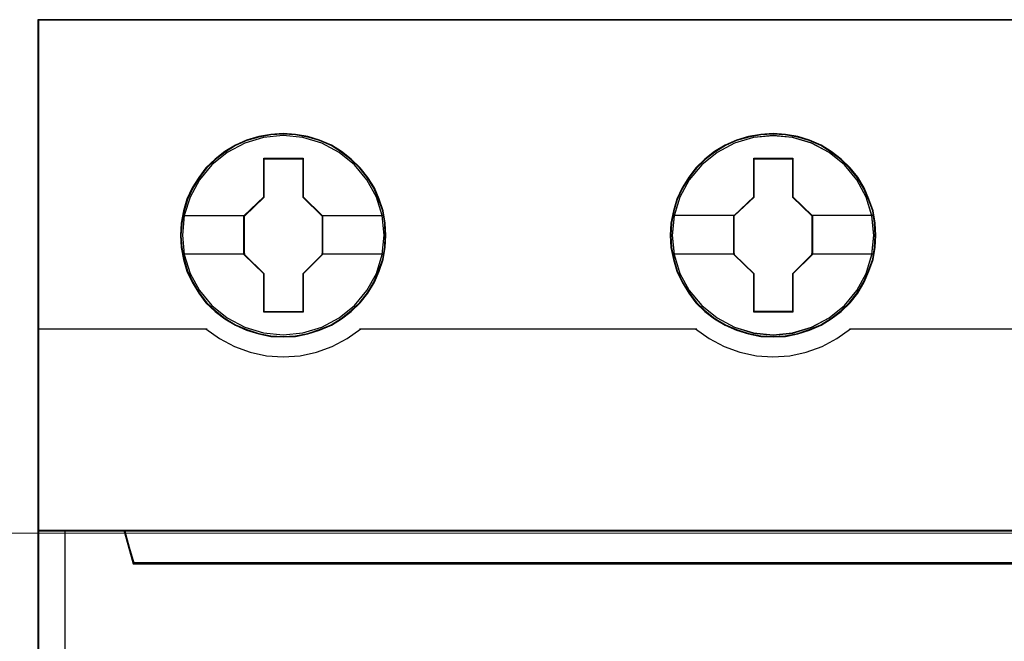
# Model space of a CAD drawing. Header units: millimetres. Extents: x -1290 to 1795, y -4192 to -1311.
# Tile 448 of 656: x 1438.55 to 1445.79, y -3621.21 to -3616.65. Entities that reach past the tile are written whole.
import ezdxf

# ---------------------------------------------------------------- set-up
doc = ezdxf.new("R2010")
doc.units = ezdxf.units.MM
doc.layers.add('45', color=7, linetype='Continuous')
doc.layers.add('Aparatura', color=7, linetype='Continuous', lineweight=13)

# ---------------------------------------------------------------- blocks, each defined once
blk = doc.blocks.new('*U188')
at = {"layer": '45', "color": 7}
for points in [[(261.640307, -83.678926), (189.606181, -83.678926), (189.606181, -165.701694), (261.640307, -165.701694), (261.640307, -83.678926)], [(261.618819, -83.70047), (189.627669, -83.70047), (189.627669, -165.68015), (261.618819, -165.68015), (261.618819, -83.70047)], [(202.396769, -91.600121), (202.374373, -91.152223), (202.301587, -90.698796), (202.150417, -90.273017), (201.971251, -89.858297), (201.736096, -89.471225), (201.45615, -89.122861), (201.125814, -88.802144), (200.761884, -88.525664), (200.392355, -88.282361), (199.961238, -88.099885), (199.530121, -87.972704), (199.076608, -87.88976), (198.623095, -87.862112), (198.169582, -87.88976), (197.727268, -87.972704), (197.279354, -88.099885), (196.865033, -88.282361), (196.478708, -88.525664), (196.120377, -88.802144), (195.784441, -89.122861), (195.521292, -89.471225), (195.280538, -89.858297), (195.078977, -90.273017), (194.9614, -90.698796), (194.871817, -91.152223), (194.843822, -91.600121), (194.871817, -92.048019), (194.9614, -92.484857), (195.078977, -92.916166), (195.280538, -93.325356), (195.521292, -93.717958), (195.784441, -94.077381), (196.120377, -94.392569), (196.478708, -94.669049), (196.865033, -94.901292), (197.279354, -95.083769), (197.727268, -95.222009), (198.169582, -95.310482), (198.623095, -95.332601), (199.076608, -95.310482), (199.530121, -95.222009), (199.961238, -95.083769), (200.392355, -94.901292), (200.761884, -94.669049), (201.125814, -94.392569), (201.45615, -94.077381), (201.736096, -93.717958), (201.971251, -93.325356), (202.150417, -92.916166), (202.301587, -92.484857), (202.374373, -92.048019), (202.396769, -91.600121)], [(202.396769, -91.600121), (202.374373, -91.152223), (202.301587, -90.698796), (202.150417, -90.273017), (201.971251, -89.858297), (201.736096, -89.471225), (201.45615, -89.122861), (201.125814, -88.802144), (200.761884, -88.525664), (200.392355, -88.282361), (199.961238, -88.099885), (199.530121, -87.972704), (199.076608, -87.88976), (198.623095, -87.862112), (198.169582, -87.88976), (197.727268, -87.972704), (197.279354, -88.099885), (196.865033, -88.282361), (196.478708, -88.525664), (196.120377, -88.802144), (195.784441, -89.122861), (195.521292, -89.471225), (195.280538, -89.858297), (195.078977, -90.273017), (194.9614, -90.698796), (194.871817, -91.152223), (194.843822, -91.600121), (194.871817, -92.048019), (194.9614, -92.484857), (195.078977, -92.916166), (195.280538, -93.325356), (195.521292, -93.717958), (195.784441, -94.077381), (196.120377, -94.392569), (196.478708, -94.669049), (196.865033, -94.901292), (197.279354, -95.083769), (197.727268, -95.222009), (198.169582, -95.310482), (198.623095, -95.332601), (199.076608, -95.310482), (199.530121, -95.222009), (199.961238, -95.083769), (200.392355, -94.901292), (200.761884, -94.669049), (201.125814, -94.392569), (201.45615, -94.077381), (201.736096, -93.717958), (201.971251, -93.325356), (202.150417, -92.916166), (202.301587, -92.484857), (202.374373, -92.048019), (202.396769, -91.600121)], [(220.401719, -91.600121), (220.373725, -91.152223), (220.30654, -90.698796), (220.149775, -90.273017), (219.970615, -89.858297), (219.735467, -89.465696), (219.45553, -89.122861), (219.125203, -88.802144), (218.761284, -88.525664), (218.391766, -88.282361), (217.960662, -88.099885), (217.535157, -87.972704), (217.076059, -87.88976), (216.62256, -87.862112), (216.169061, -87.88976), (215.726759, -87.972704), (215.278859, -88.099885), (214.87015, -88.282361), (214.478237, -88.525664), (214.119917, -88.802144), (213.78959, -89.122861), (213.526449, -89.465696), (213.280103, -89.858297), (213.084147, -90.273017), (212.960974, -90.698796), (212.871394, -91.152223), (212.843401, -91.600121), (212.871394, -92.048019), (212.960974, -92.484857), (213.084147, -92.910636), (213.280103, -93.325356), (213.526449, -93.717958), (213.78959, -94.077381), (214.119917, -94.392569), (214.478237, -94.669049), (214.87015, -94.901292), (215.278859, -95.083769), (215.726759, -95.222009), (216.169061, -95.310482), (216.62256, -95.332601), (217.076059, -95.310482), (217.535157, -95.222009), (217.960662, -95.083769), (218.391766, -94.901292), (218.761284, -94.669049), (219.125203, -94.392569), (219.45553, -94.077381), (219.735467, -93.717958), (219.970615, -93.325356), (220.149775, -92.910636), (220.30654, -92.484857), (220.373725, -92.048019), (220.401719, -91.600121)], [(220.401719, -91.600121), (220.373725, -91.152223), (220.30654, -90.698796), (220.149775, -90.273017), (219.970615, -89.858297), (219.735467, -89.465696), (219.45553, -89.122861), (219.125203, -88.802144), (218.761284, -88.525664), (218.391766, -88.282361), (217.960662, -88.099885), (217.535157, -87.972704), (217.076059, -87.88976), (216.62256, -87.862112), (216.169061, -87.88976), (215.726759, -87.972704), (215.278859, -88.099885), (214.87015, -88.282361), (214.478237, -88.525664), (214.119917, -88.802144), (213.78959, -89.122861), (213.526449, -89.465696), (213.280103, -89.858297), (213.084147, -90.273017), (212.960974, -90.698796), (212.871394, -91.152223), (212.843401, -91.600121), (212.871394, -92.048019), (212.960974, -92.484857), (213.084147, -92.910636), (213.280103, -93.325356), (213.526449, -93.717958), (213.78959, -94.077381), (214.119917, -94.392569), (214.478237, -94.669049), (214.87015, -94.901292), (215.278859, -95.083769), (215.726759, -95.222009), (216.169061, -95.310482), (216.62256, -95.332601), (217.076059, -95.310482), (217.535157, -95.222009), (217.960662, -95.083769), (218.391766, -94.901292), (218.761284, -94.669049), (219.125203, -94.392569), (219.45553, -94.077381), (219.735467, -93.717958), (219.970615, -93.325356), (220.149775, -92.910636), (220.30654, -92.484857), (220.373725, -92.048019), (220.401719, -91.600121)], [(220.380232, -91.600105), (220.352397, -91.154791), (220.285594, -90.703979), (220.12972, -90.280656), (219.951579, -89.868328), (219.717768, -89.477991), (219.439422, -89.137133), (219.110974, -88.818266), (218.749124, -88.543381), (218.381707, -88.301482), (217.953054, -88.120058), (217.529968, -87.99361), (217.073481, -87.911145), (216.62256, -87.883656), (216.171639, -87.911145), (215.731853, -87.99361), (215.286499, -88.120058), (214.880114, -88.301482), (214.490429, -88.543381), (214.134146, -88.818266), (213.805698, -89.137133), (213.544053, -89.477991), (213.299108, -89.868328), (213.104266, -90.280656), (212.981794, -90.703979), (212.892723, -91.154791), (212.864888, -91.600105), (212.892723, -92.045419), (212.981794, -92.479738), (213.104266, -92.903061), (213.299108, -93.315389), (213.544053, -93.705726), (213.805698, -94.063077), (214.134146, -94.376446), (214.490429, -94.651332), (214.880114, -94.882235), (215.286499, -95.063659), (215.731853, -95.201102), (216.171639, -95.289065), (216.62256, -95.311056), (217.073481, -95.289065), (217.529968, -95.201102), (217.953054, -95.063659), (218.381707, -94.882235), (218.749124, -94.651332), (219.110974, -94.376446), (219.439422, -94.063077), (219.717768, -93.705726), (219.951579, -93.315389), (220.12972, -92.903061), (220.285594, -92.479738), (220.352397, -92.045419), (220.380232, -91.600105)], [(197.909969, -88.763382), (199.351159, -88.763382), (199.351159, -90.181793), (200.068929, -90.885458), (200.068929, -92.303869), (199.351159, -93.018615), (199.351159, -94.425944), (197.909969, -94.425944), (197.909969, -93.018615), (197.175244, -92.303869), (197.175244, -90.885458), (197.909969, -90.181793), (197.909969, -88.763382)], [(197.909969, -88.763382), (199.351159, -88.763382), (199.351159, -88.763382), (199.351159, -90.181793), (199.351159, -90.181793), (200.068929, -90.885458), (200.068929, -90.885458), (200.068929, -92.303869), (200.068929, -92.303869), (199.351159, -93.018615), (199.351159, -93.018615), (199.351159, -94.425944), (199.351159, -94.425944), (197.909969, -94.425944), (197.909969, -94.425944), (197.909969, -93.018615), (197.909969, -93.018615), (197.175244, -92.303869), (197.175244, -92.303869), (197.175244, -90.885458), (197.175244, -90.885458), (197.909969, -90.181793), (197.909969, -90.181793), (197.909969, -88.763382), (197.909969, -88.763382)], [(197.920999, -88.784926), (199.341678, -88.784926), (199.341678, -90.192544), (200.049232, -90.890854), (200.049232, -92.298472), (199.341678, -93.007779), (199.341678, -94.4044), (197.920999, -94.4044), (197.920999, -93.007779), (197.196732, -92.298472), (197.196732, -90.890854), (197.920999, -90.192544), (197.920999, -88.784926)], [(215.916989, -88.763382), (217.352528, -88.763382), (217.352528, -90.181832), (218.070298, -90.879975), (218.070298, -92.303965), (217.352528, -93.018731), (217.352528, -94.420558), (215.916989, -94.420558), (215.916989, -93.018731), (215.176613, -92.303965), (215.176613, -90.879975), (215.916989, -90.181832), (215.916989, -88.763382)], [(215.916989, -88.763382), (217.352528, -88.763382), (217.352528, -88.763382), (217.352528, -90.181832), (217.352528, -90.181832), (218.070298, -90.879975), (218.070298, -90.879975), (218.070298, -92.303965), (218.070298, -92.303965), (217.352528, -93.018731), (217.352528, -93.018731), (217.352528, -94.420558), (217.352528, -94.420558), (215.916989, -94.420558), (215.916989, -94.420558), (215.916989, -93.018731), (215.916989, -93.018731), (215.176613, -92.303965), (215.176613, -92.303965), (215.176613, -90.879975), (215.176613, -90.879975), (215.916989, -90.181832), (215.916989, -90.181832), (215.916989, -88.763382), (215.916989, -88.763382)], [(215.927481, -88.784926), (217.3417, -88.784926), (217.3417, -90.192572), (218.04881, -90.885398), (218.04881, -92.298542), (217.3417, -93.007864), (217.3417, -94.399014), (215.927481, -94.399014), (215.927481, -93.007864), (215.198101, -92.298542), (215.198101, -90.885398), (215.927481, -90.192572), (215.927481, -88.784926)], [(258.144018, -103.625919), (193.103806, -103.625919), (192.780777, -102.440427), (189.606181, -102.440427), (189.606181, -116.611195), (190.35249, -116.611195), (190.35249, -115.982608), (190.35249, -115.30991), (190.35249, -112.166977), (192.708373, -111.929879), (195.064257, -111.764461), (197.42571, -111.681752), (199.792733, -111.681752), (202.154186, -111.764461), (204.51007, -111.929879), (206.865954, -112.166977), (206.865954, -115.30991), (206.865954, -115.982608), (206.865954, -116.611195), (207.612262, -116.611195), (260.644708, -116.611195), (260.644708, -102.440427), (258.467047, -102.440427), (258.144018, -103.625919)], [(193.102245, -103.666657), (258.144244, -103.666657), (258.467282, -102.440427), (192.779207, -102.440427), (193.102245, -103.666657)]]:
    blk.add_lwpolyline(points, close=True, dxfattribs=at)
at = {"layer": '45', "color": 139}
for points in [[(261.640307, -83.678926), (189.606181, -83.678926), (189.606181, -165.701694), (261.640307, -165.701694), (261.640307, -83.678926)], [(202.328725, -91.594663), (202.255933, -90.875787), (202.048758, -90.19562), (201.7016, -89.559692), (201.242456, -89.00671), (200.682524, -88.553265), (200.038601, -88.215947), (199.344285, -88.000284), (198.621973, -87.933926), (197.89966, -88.000284), (197.210943, -88.215947), (196.567021, -88.553265), (196.00149, -89.00671), (195.542345, -89.559692), (195.200786, -90.19562), (194.988012, -90.875787), (194.92082, -91.594663), (194.988012, -92.308009), (195.200786, -92.999236), (195.542345, -93.624105), (196.00149, -94.182616), (196.567021, -94.636061), (197.210943, -94.97338), (197.89966, -95.183512), (198.621973, -95.2554), (199.344285, -95.183512), (200.038601, -94.97338), (200.682524, -94.636061), (201.242456, -94.182616), (201.7016, -93.624105), (202.048758, -92.999236), (202.255933, -92.308009), (202.328725, -91.594663)], [(220.330093, -91.600049), (220.257304, -90.881173), (220.050136, -90.195477), (219.708588, -89.565078), (219.243858, -89.006566), (218.683943, -88.553122), (218.04564, -88.215803), (217.345746, -88.00567), (216.623455, -87.939312), (215.901165, -88.00567), (215.20687, -88.215803), (214.568567, -88.553122), (214.008652, -89.006566), (213.543922, -89.565078), (213.196775, -90.195477), (212.989606, -90.881173), (212.916817, -91.600049), (212.989606, -92.313395), (213.196775, -92.999092), (213.543922, -93.629491), (214.008652, -94.182472), (214.568567, -94.635917), (215.20687, -94.973236), (215.901165, -95.188899), (216.623455, -95.260786), (217.345746, -95.188899), (218.04564, -94.973236), (218.683943, -94.635917), (219.243858, -94.182472), (219.708588, -93.629491), (220.050136, -92.999092), (220.257304, -92.313395), (220.330093, -91.600049)], [(220.330093, -91.594663), (220.251703, -90.875787), (220.044528, -90.19562), (219.702969, -89.559692), (219.243825, -89.00671), (218.683892, -88.553265), (218.03997, -88.215947), (217.340055, -88.000284), (216.623342, -87.933926), (215.901029, -88.000284), (215.206713, -88.215947), (214.56839, -88.553265), (214.002858, -89.00671), (213.543714, -89.559692), (213.202155, -90.19562), (212.989381, -90.875787), (212.922189, -91.594663), (212.989381, -92.308009), (213.202155, -92.999236), (213.543714, -93.624105), (214.002858, -94.182616), (214.56839, -94.636061), (215.206713, -94.97338), (215.901029, -95.183512), (216.623342, -95.2554), (217.340055, -95.183512), (218.03997, -94.97338), (218.683892, -94.636061), (219.243825, -94.182616), (219.702969, -93.624105), (220.044528, -92.999236), (220.251703, -92.308009), (220.330093, -91.594663)]]:
    blk.add_lwpolyline(points, close=True, dxfattribs=at)
at = {"layer": '45', "color": 59}
for points in [[(202.375281, -91.600105), (202.353013, -91.154791), (202.280641, -90.703979), (202.13033, -90.280656), (201.952184, -89.868328), (201.718368, -89.483489), (201.440014, -89.137133), (201.111558, -88.818266), (200.749698, -88.543381), (200.382272, -88.301482), (199.953608, -88.120058), (199.524944, -87.99361), (199.074012, -87.911145), (198.623079, -87.883656), (198.172147, -87.911145), (197.732349, -87.99361), (197.286984, -88.120058), (196.875021, -88.301482), (196.490893, -88.543381), (196.134601, -88.818266), (195.800577, -89.137133), (195.538925, -89.483489), (195.299541, -89.868328), (195.099127, -90.280656), (194.982219, -90.703979), (194.893145, -91.154791), (194.86531, -91.600105), (194.893145, -92.045419), (194.982219, -92.479738), (195.099127, -92.908559), (195.299541, -93.315389), (195.538925, -93.705726), (195.800577, -94.063077), (196.134601, -94.376446), (196.490893, -94.651332), (196.875021, -94.882235), (197.286984, -95.063659), (197.732349, -95.201102), (198.172147, -95.289065), (198.623079, -95.311056), (199.074012, -95.289065), (199.524944, -95.201102), (199.953608, -95.063659), (200.382272, -94.882235), (200.749698, -94.651332), (201.111558, -94.376446), (201.440014, -94.063077), (201.718368, -93.705726), (201.952184, -93.315389), (202.13033, -92.908559), (202.280641, -92.479738), (202.353013, -92.045419), (202.375281, -91.600105)], [(193.102245, -103.666657), (258.144244, -103.666657), (258.467282, -102.440427), (192.779207, -102.440427), (193.102245, -103.666657)]]:
    blk.add_lwpolyline(points, close=True, dxfattribs=at)
at = {"layer": '45', "color": 7}
for points in [[(194.915448, -90.869338), (197.22001, -90.869338)], [(200.025953, -90.869338), (202.328725, -90.869338)], [(212.916817, -90.863952), (215.219588, -90.863952)], [(218.025531, -90.863952), (220.330093, -90.863952)], [(194.915448, -92.2769), (197.22001, -92.2769)], [(200.025953, -92.2769), (202.328725, -92.2769)], [(212.916817, -92.2769), (215.219588, -92.2769)], [(218.025531, -92.2769), (220.330093, -92.2769)]]:
    blk.add_lwpolyline(points, dxfattribs=at)
at = {"layer": '45', "color": 139}
for points in [[(189.606181, -95.036366), (195.823306, -95.036366)], [(195.77854, -95.036366), (196.277839, -95.391947), (196.827629, -95.678706), (197.40547, -95.896642), (198.011361, -96.022816), (198.617253, -96.068698), (199.239974, -96.022816), (199.845865, -95.896642), (200.423706, -95.678706), (200.967886, -95.391947), (201.472796, -95.036366)], [(201.428029, -95.036366), (213.817512, -95.036366)], [(213.772746, -95.036366), (214.277634, -95.391947), (214.821792, -95.678706), (215.399608, -95.896642), (216.011084, -96.022816), (216.61695, -96.068698), (217.239646, -96.022816), (217.845512, -95.896642), (218.423328, -95.678706), (218.967485, -95.391947), (219.472374, -95.036366)], [(219.427608, -95.036366), (231.81709, -95.036366)], [(189.606181, -102.440427), (261.640307, -102.440427)], [(192.779207, -102.440427), (193.14629, -103.666657)], [(193.101523, -103.621773), (258.144965, -103.621773)]]:
    blk.add_lwpolyline(points, dxfattribs=at)
at = {"layer": '45', "color": 140}
for points in [[(258.144018, -103.625919), (193.103806, -103.625919), (192.780777, -102.440427), (189.606181, -102.440427), (189.606181, -116.611195), (190.35249, -116.611195), (190.35249, -115.982608), (190.35249, -115.30991), (190.35249, -112.166977), (192.708373, -111.929879), (195.064257, -111.764461), (197.42571, -111.681752), (199.792733, -111.681752), (202.154186, -111.764461), (204.51007, -111.929879), (206.865954, -112.166977), (206.865954, -115.30991), (206.865954, -115.982608), (206.865954, -116.611195), (207.612262, -116.611195), (260.644708, -116.611195), (260.644708, -102.440427), (258.467047, -102.440427), (258.144018, -103.625919)], [(258.124043, -103.644009), (193.123177, -103.644009), (192.800344, -102.461971), (189.627669, -102.461971), (189.627669, -116.591446), (190.373526, -116.591446), (190.373526, -115.964691), (190.373526, -115.293953), (190.373526, -112.160179), (192.727985, -111.923771), (195.082443, -111.758835), (197.442468, -111.676368), (199.808058, -111.676368), (202.168083, -111.758835), (204.522541, -111.923771), (206.877, -112.160179), (206.877, -115.293953), (206.877, -115.964691), (206.877, -116.591446), (207.622857, -116.591446), (260.62322, -116.591446), (260.62322, -102.461971), (258.446877, -102.461971), (258.124043, -103.644009)], [(193.123521, -103.645112), (258.122967, -103.645112), (258.445794, -102.461971), (192.800695, -102.461971), (193.123521, -103.645112)]]:
    blk.add_lwpolyline(points, close=True, dxfattribs=at)
blk.add_lwpolyline([(190.601781, -102.440427), (190.601781, -112.147932)], dxfattribs=at)

msp = doc.modelspace()

# ---------------------------------------------------------------- linework, layer by layer
at = {"layer": 'Aparatura', "color": 7, "lineweight": 13}
msp.add_lwpolyline([(1412.53, -3629.392), (1412.53, -3620.4181), (1542.0388, -3620.4181), (1542.0388, -3629.392)], dxfattribs=at)
msp.add_lwpolyline([(1542.0388, -3629.392), (1412.53, -3629.392), (1412.53, -3620.4181), (1542.0388, -3620.4181), (1542.0388, -3629.392)], close=True, dxfattribs=at)

# ---------------------------------------------------------------- block references
at = {"layer": 'Aparatura', "color": 7, "lineweight": 13, "xscale": 0.2, "yscale": 0.2, "zscale": 0.2}
msp.add_blockref('*U188', (1400.7611, -3599.9102), dxfattribs=at)

doc.saveas('drawing.dxf')
